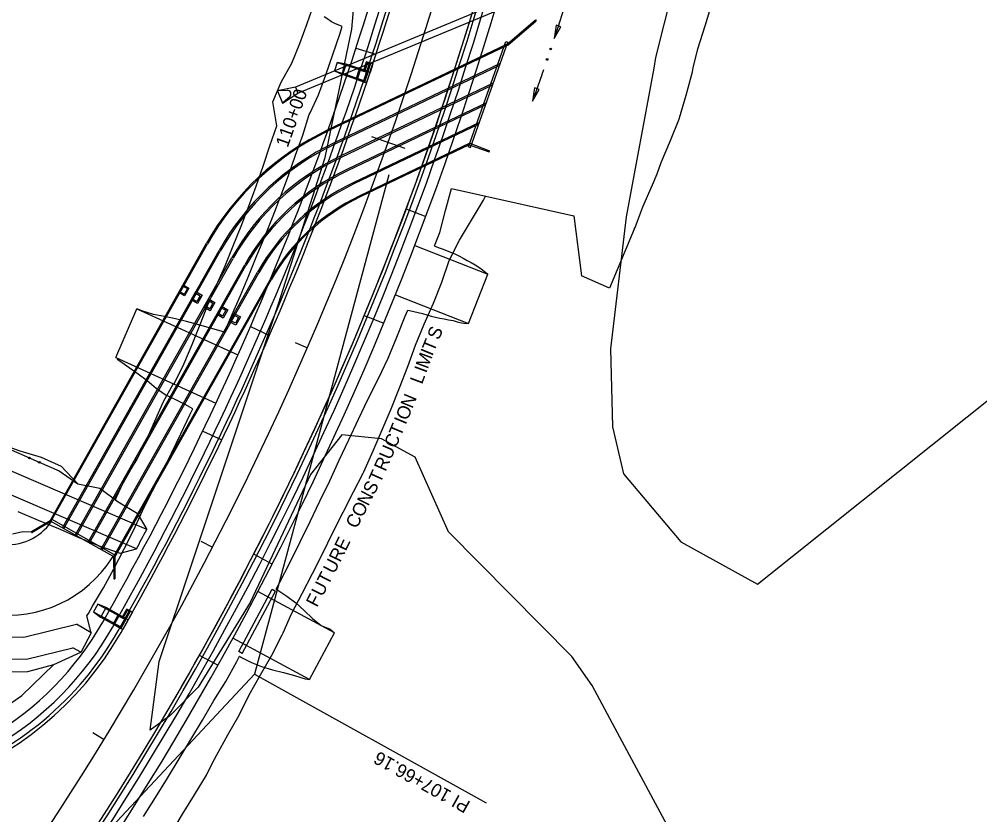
# Model space of a CAD drawing. Extents: x 979959 to 994833, y 1835619 to 1845316.
# Drawn here: x 992338.9 to 992773.9, y 1839544.2 to 1839904.5 of the extents above; entities that cross this region are included whole.
import ezdxf

# ---------------------------------------------------------------- set-up
doc = ezdxf.new("R2010")
doc.units = 0
for name, color, linetype in [('43', 7, 'Continuous'), ('Future 5 Lane Construction Limits', 7, 'Continuous'), ('R_Drainage', 7, 'Continuous'), ('R_Drainage Structure', 7, 'Continuous'), ('R_Horz Alg', 7, 'Continuous'), ('R_Horz Alg Annot', 7, 'Continuous'), ('R_Horz Alg Stationing', 7, 'Continuous'), ('R_Proposed Const Limits', 7, 'Continuous'), ('R_Proposed Road', 7, 'Continuous'), ('R_Special Ditch', 7, 'Continuous')]:
    doc.layers.add(name, color=color, linetype=linetype)

msp = doc.modelspace()

# ---------------------------------------------------------------- linework, layer by layer
at = {"layer": '43'}
for points in [[(992757.72, 1840119.83), (992738.11, 1840069.09), (992738.81, 1840062.49), (992736.34, 1840044.52), (992715.17, 1840029.12), (992686.13, 1840003.91), (992662.59, 1839979.57), (992642.9, 1839950.12), (992626.97, 1839887.14), (992626.32, 1839882.26), (992613.8, 1839815.04), (992606.68, 1839755.26), (992607.54, 1839719.92), (992612.6, 1839698.58), (992638.51, 1839667.8), (992673.28, 1839648.71), (992863.12, 1839800.14), (993015.93, 1839952.92), (993019.26, 1839956.31), (993238.87, 1840234.94)], [(992185.78, 1839043.33), (992458.22, 1839315.8), (992654.97, 1839497.41), (992609.81, 1839581.28), (992598.31, 1839602.69), (992589.06, 1839615.84), (992533.31, 1839672.31), (992518.23, 1839706.14), (992502.89, 1839714.47), (992485.04, 1839716.31), (992470.75, 1839698.39), (992443.41, 1839640.29), (992419.97, 1839601.97), (992407.15, 1839588.99), (992398.15, 1839582.55), (992402.23, 1839613.62), (992416.78, 1839656.98), (992456.27, 1839775.54), (992477.41, 1839841.95), (992489.53, 1839900.03), (992495.19, 1839966.41), (992517.56, 1840024.39), (992534.47, 1840104.68)]]:
    msp.add_lwpolyline(points, dxfattribs=at)
at = {"layer": 'Future 5 Lane Construction Limits'}
for points in [[(992382.53, 1839686.79), (992382.89, 1839688.01), (992387.01, 1839696.75), (992392.1, 1839705), (992396.43, 1839713.63), (992400.33, 1839722.48), (992404.17, 1839731.35), (992408.66, 1839739.23), (992409.16, 1839739.67), (992413.42, 1839748.35), (992417.23, 1839757.23), (992420.88, 1839766.18), (992424.29, 1839775.23), (992428.21, 1839784.06), (992432.14, 1839792.88), (992435.78, 1839801.83), (992439.37, 1839810.8), (992442.86, 1839819.8), (992446.17, 1839828.88), (992449.32, 1839838.01), (992452.45, 1839847.14), (992455.62, 1839856.26), (992453.74, 1839867.16), (992457.55, 1839876.02), (992462.39, 1839884.53), (992465.99, 1839893.49), (992469.26, 1839902.56), (992472.47, 1839911.65)], [(992407.5, 1839535.64), (992412.82, 1839544.5), (992418.27, 1839553.29), (992423.67, 1839562.1), (992426.29, 1839567.5), (992428.39, 1839571.32), (992433.32, 1839580.4), (992438.43, 1839589.37), (992443.09, 1839598.6), (992448.15, 1839607.61), (992453.31, 1839616.55), (992458.01, 1839625.74), (992458.42, 1839626.66), (992462.22, 1839635.2), (992466.97, 1839644.36), (992471.66, 1839653.55), (992476.41, 1839662.71), (992480.94, 1839671.98), (992485.56, 1839681.21), (992490.25, 1839690.4), (992494.7, 1839698.99), (992495.01, 1839699.57), (992499.21, 1839709), (992503.27, 1839718.5), (992507.27, 1839728.01), (992511.15, 1839737.58), (992514.81, 1839747.23), (992518.38, 1839756.92), (992522.31, 1839766.45), (992526.5, 1839775.88), (992530.24, 1839785.49), (992533.56, 1839795.27), (992538.34, 1839804.48), (992543.74, 1839813.49), (992549.12, 1839822.53), (992550.06, 1839824.34)]]:
    msp.add_lwpolyline(points, dxfattribs=at)
at = {"layer": 'R_Drainage'}
for p, q in [((992577.51, 1839920.96), (992463.93, 1839873.77)), ((992465.08, 1839871), (992578.66, 1839918.19)), ((992559.8, 1839893.16), (992572.72, 1839904.21)), ((992560.08, 1839892.74), (992573.04, 1839903.83)), ((992572.72, 1839904.21), (992573.04, 1839903.83)), ((992559.8, 1839893.16), (992478.65, 1839854.34)), ((992560.08, 1839892.74), (992478.86, 1839853.89)), ((992542.35, 1839846.71), (992559.19, 1839894.44)), ((992543.29, 1839846.38), (992560.14, 1839894.1)), ((992559.19, 1839894.44), (992560.14, 1839894.1)), ((992556.69, 1839884.47), (992481.45, 1839848.48)), ((992482.94, 1839884.94), (992481.65, 1839881.15)), ((992482.93, 1839884.93), (992481.65, 1839881.14)), ((992556.38, 1839883.58), (992481.77, 1839847.89)), ((992486.89, 1839884.12), (992482.93, 1839884.93)), ((992482.93, 1839884.93), (992486.72, 1839883.65)), ((992486.89, 1839884.13), (992482.94, 1839884.94)), ((992482.94, 1839884.94), (992486.73, 1839883.66)), ((992486.73, 1839883.66), (992485.44, 1839879.87)), ((992486.72, 1839883.65), (992485.44, 1839879.86)), ((992496.2, 1839880.45), (992486.72, 1839883.65)), ((992496.2, 1839880.45), (992486.73, 1839883.66)), ((992496.83, 1839880.76), (992486.89, 1839884.13)), ((992496.83, 1839880.76), (992486.89, 1839884.12)), ((992497.64, 1839884.71), (992496.36, 1839880.92)), ((992496.83, 1839880.76), (992498.12, 1839884.55)), ((992481.65, 1839881.15), (992485.28, 1839879.4)), ((992481.65, 1839881.15), (992485.44, 1839879.87)), ((992481.65, 1839881.14), (992485.28, 1839879.39)), ((992481.65, 1839881.14), (992485.44, 1839879.86)), ((992495.23, 1839876.02), (992485.28, 1839879.4)), ((992495.23, 1839876.03), (992485.28, 1839879.39)), ((992494.91, 1839876.66), (992485.44, 1839879.87)), ((992494.92, 1839876.66), (992485.44, 1839879.86)), ((992496.2, 1839880.45), (992494.91, 1839876.66)), ((992496.2, 1839880.45), (992494.92, 1839876.66)), ((992496.83, 1839880.76), (992495.23, 1839876.03)), ((992496.83, 1839880.76), (992495.23, 1839876.02)), ((992553.56, 1839875.58), (992484.3, 1839842.45)), ((992553.24, 1839874.69), (992484.64, 1839841.87)), ((992494.75, 1839876.18), (992496.17, 1839875.7)), ((992494.76, 1839876.19), (992496.18, 1839875.7)), ((992463.93, 1839873.77), (992455.83, 1839872.02)), ((992460.19, 1839872.29), (992455.83, 1839872.02)), ((992455.83, 1839872.02), (992458.13, 1839866.48)), ((992458.13, 1839866.48), (992465.08, 1839871)), ((992463.93, 1839873.77), (992465.08, 1839871)), ((992461.4, 1839869.38), (992458.13, 1839866.48)), ((992550.42, 1839866.69), (992487.22, 1839836.46)), ((992550.1, 1839865.8), (992487.53, 1839835.87)), ((992547.28, 1839857.79), (992490.12, 1839830.45)), ((992546.97, 1839856.91), (992490.48, 1839829.89)), ((992542.92, 1839848.32), (992493.06, 1839824.47)), ((992542.68, 1839847.65), (992493.28, 1839824.02)), ((992542.35, 1839846.71), (992543.29, 1839846.38)), ((992542.68, 1839847.65), (992551.64, 1839844.49)), ((992542.92, 1839848.32), (992551.81, 1839844.96)), ((992551.64, 1839844.49), (992551.81, 1839844.96)), ((992352.83, 1839677.39), (992423.72, 1839803.01)), ((992353.19, 1839677.02), (992424.16, 1839802.77)), ((992358.49, 1839674.19), (992429.38, 1839799.82)), ((992359.07, 1839673.86), (992429.95, 1839799.46)), ((992364.29, 1839670.91), (992435.21, 1839796.57)), ((992364.87, 1839670.59), (992435.77, 1839796.21)), ((992370.1, 1839667.64), (992441, 1839793.27)), ((992370.68, 1839667.31), (992441.58, 1839792.94)), ((992375.9, 1839664.36), (992446.8, 1839789.99)), ((992376.48, 1839664.03), (992447.38, 1839789.66)), ((992381.64, 1839660.97), (992452.61, 1839786.71)), ((992382.15, 1839660.84), (992453.04, 1839786.47)), ((992352.83, 1839677.39), (992344.38, 1839672.4)), ((992353.19, 1839677.02), (992344.63, 1839671.97)), ((992352.83, 1839677.39), (992382.15, 1839660.84)), ((992353.32, 1839678.26), (992382.64, 1839661.71)), ((992344.38, 1839672.4), (992344.63, 1839671.97)), ((992381.64, 1839660.97), (992381.74, 1839651.02)), ((992382.15, 1839660.84), (992382.24, 1839651.03)), ((992381.74, 1839651.02), (992382.24, 1839651.03)), ((992438.27, 1839618.18), (992453.39, 1839646.39)), ((992439.88, 1839617.32), (992455, 1839645.52)), ((992453.39, 1839646.39), (992455, 1839645.52)), ((992374.48, 1839639.66), (992372.51, 1839636.19)), ((992378.21, 1839638.12), (992374.48, 1839639.66)), ((992374.48, 1839639.66), (992377.96, 1839637.69)), ((992372.51, 1839636.19), (992375.74, 1839633.78)), ((992372.51, 1839636.19), (992375.99, 1839634.21)), ((992377.96, 1839637.69), (992375.99, 1839634.21)), ((992386.66, 1839632.75), (992377.96, 1839637.69)), ((992387.34, 1839632.94), (992378.21, 1839638.12)), ((992388.88, 1839636.66), (992386.9, 1839633.18)), ((992387.34, 1839632.94), (992389.31, 1839636.41)), ((992384.87, 1839628.59), (992375.74, 1839633.77)), ((992384.68, 1839629.27), (992375.99, 1839634.21)), ((992386.66, 1839632.75), (992384.68, 1839629.27)), ((992387.34, 1839632.94), (992384.87, 1839628.59)), ((992384.43, 1839628.84), (992385.74, 1839628.09)), ((992439.88, 1839617.32), (992438.27, 1839618.18))]:
    msp.add_line(p, q, dxfattribs=at)
for points in [[(992494.77, 1839876.18), (992497.62, 1839884.72), (992499.04, 1839884.24), (992496.19, 1839875.7)], [(992493.03, 1839882.03), (992491.45, 1839877.29), (992495.24, 1839876.02), (992496.83, 1839880.76)], [(992493.35, 1839881.4), (992492.08, 1839877.61), (992494.92, 1839876.65), (992496.19, 1839880.45)], [(992384.43, 1839628.84), (992388.88, 1839636.66), (992390.18, 1839635.92), (992385.74, 1839628.09)], [(992383.86, 1839634.91), (992381.39, 1839630.56), (992384.87, 1839628.59), (992387.34, 1839632.94)], [(992384.05, 1839634.23), (992382.07, 1839630.75), (992384.68, 1839629.27), (992386.66, 1839632.75)]]:
    msp.add_lwpolyline(points, close=True, dxfattribs=at)
for points in [[(992496.51, 1839879.82), (992498.1, 1839884.56), (992496.2, 1839885.19), (992494.93, 1839881.4)], [(992494.94, 1839881.4), (992496.22, 1839885.19), (992499.06, 1839884.23), (992497.78, 1839880.44)], [(992496.19, 1839880.45), (992497.46, 1839884.24), (992496.51, 1839884.56), (992495.24, 1839880.77)], [(992497.48, 1839884.23), (992496.54, 1839884.55), (992495.25, 1839880.77)], [(992495.24, 1839876.02), (992491.45, 1839877.29), (992493.03, 1839882.03), (992494.93, 1839881.4)], [(992494.92, 1839876.65), (992492.08, 1839877.61), (992493.35, 1839881.4), (992495.24, 1839880.77)], [(992496.17, 1839875.7), (992497.78, 1839880.44), (992496.36, 1839880.92), (992494.75, 1839876.18)], [(992496.18, 1839875.7), (992497.78, 1839880.44), (992496.36, 1839880.92), (992494.76, 1839876.19)], [(992496.19, 1839880.45), (992494.92, 1839876.65)], [(992496.83, 1839880.76), (992495.24, 1839876.02)], [(992381.03, 1839660.64), (992381.42, 1839661.25)], [(992386.84, 1839632.07), (992389.31, 1839636.41), (992387.58, 1839637.4), (992385.6, 1839633.92)], [(992385.6, 1839633.92), (992387.58, 1839637.4), (992390.18, 1839635.92), (992388.21, 1839632.44)], [(992386.66, 1839632.75), (992388.63, 1839636.23), (992387.76, 1839636.72), (992385.79, 1839633.24)], [(992388.63, 1839636.23), (992387.76, 1839636.72), (992385.79, 1839633.24)], [(992384.87, 1839628.59), (992381.39, 1839630.56), (992383.86, 1839634.91), (992385.6, 1839633.92)], [(992384.68, 1839629.27), (992382.07, 1839630.75), (992384.05, 1839634.23), (992385.79, 1839633.24)], [(992385.74, 1839628.09), (992388.21, 1839632.44), (992386.9, 1839633.18), (992384.43, 1839628.84)], [(992386.66, 1839632.75), (992384.68, 1839629.27)], [(992387.34, 1839632.94), (992384.87, 1839628.59)]]:
    msp.add_lwpolyline(points, dxfattribs=at)
for centre, radius, start, end in [((992460.29, 1839870.63), 1.67, 311.6053, 93.52), ((992532.58, 1839741.58), 125, 115.5619, 150.5619), ((992532.58, 1839741.58), 124.5, 115.5619, 150.5619), ((992532.58, 1839741.58), 118.5, 115.5619, 150.5619), ((992532.58, 1839741.58), 117.83, 115.5436, 150.5802), ((992532.58, 1839741.58), 111.83, 115.5807, 150.5431), ((992532.58, 1839741.58), 111.17, 115.551, 150.5619), ((992532.58, 1839741.58), 105.17, 115.5507, 150.5619), ((992532.58, 1839741.58), 104.5, 115.5395, 150.5619), ((992532.58, 1839741.58), 98.5, 115.5388, 150.5619), ((992532.58, 1839741.58), 97.83, 115.4914, 150.5619), ((992532.58, 1839741.58), 91.83, 115.4891, 150.5619), ((992532.58, 1839741.58), 91.33, 115.489, 150.5619), ((992333.7, 1839690.58), 24, 262.378, 325.5599), ((992333.7, 1839690.58), 56, 262.378, 327.6833)]:
    msp.add_arc(centre, radius, start, end, dxfattribs=at)
at = {"layer": 'R_Drainage Structure'}
for points in [[(992413.09, 1839784.17), (992415.7, 1839782.7), (992413.74, 1839779.22), (992411.13, 1839780.69)], [(992413.28, 1839783.49), (992415.02, 1839782.51), (992413.55, 1839779.9), (992411.81, 1839780.88)], [(992416.7, 1839777.35), (992418.83, 1839781.12), (992421.74, 1839779.49), (992419.61, 1839775.71)], [(992417.61, 1839777.6), (992419.09, 1839780.22), (992420.83, 1839779.23), (992419.35, 1839776.62)], [(992422.51, 1839774.07), (992424.64, 1839777.85), (992427.54, 1839776.21), (992425.41, 1839772.44)], [(992423.42, 1839774.33), (992424.89, 1839776.94), (992426.63, 1839775.96), (992425.16, 1839773.34)], [(992428.32, 1839770.8), (992430.45, 1839774.57), (992433.35, 1839772.93), (992431.22, 1839769.16)], [(992429.22, 1839771.05), (992430.7, 1839773.66), (992432.44, 1839772.68), (992430.97, 1839770.07)], [(992434.12, 1839767.52), (992436.25, 1839771.3), (992439.15, 1839769.66), (992437.03, 1839765.88)], [(992435.03, 1839767.77), (992436.5, 1839770.39), (992438.25, 1839769.4), (992436.77, 1839766.79)]]:
    msp.add_lwpolyline(points, close=True, dxfattribs=at)
at = {"layer": 'R_Horz Alg'}
msp.add_arc((991155.19, 1840325.41), 1432.39, 316.91039, 344.93538, dxfattribs=at)
at = {"layer": 'R_Horz Alg Annot'}
for p, q in [((992506.31, 1839834.05), (992445.45, 1839607.93)), ((992445.45, 1839607.93), (992311.88, 1839465.15))]:
    msp.add_line(p, q, dxfattribs=at)
msp.add_lwpolyline([(992445.45, 1839607.93), (992550.32, 1839549.61)], dxfattribs=at)
at = {"layer": 'R_Horz Alg Stationing'}
for points in [[(992498.4, 1839851.4), (992513.49, 1839846.08)], [(992463.9, 1839758.06), (992469.4, 1839755.68)], [(992421.14, 1839668.15), (992426.46, 1839665.39)], [(992372.2, 1839581.45), (992377.32, 1839578.32)]]:
    msp.add_lwpolyline(points, dxfattribs=at)
at = {"layer": 'R_Proposed Const Limits'}
for p, q in [((992534.58, 1839827.78), (992567.1, 1839820.56)), ((992567.1, 1839820.56), (992590.09, 1839815.46)), ((992590.09, 1839815.46), (992593.46, 1839788.31))]:
    msp.add_line(p, q, dxfattribs=at)
for points in [[(992633.87, 1839849.59), (992637.87, 1839859.7), (992637.89, 1839859.85), (992640.85, 1839870.13), (992643.71, 1839880.6), (992644.14, 1839882.53), (992646.24, 1839891.16), (992649.45, 1839901.52), (992652.61, 1839911.9)], [(992485.14, 1839901.26), (992484.12, 1839901.65), (992482.16, 1839902.45), (992480.27, 1839903.34), (992478.61, 1839904.49), (992476.95, 1839905.62)], [(992431.89, 1839762.83), (992435.11, 1839770.54), (992439.11, 1839779.43), (992442.87, 1839788.41), (992446.52, 1839797.44), (992450.26, 1839806.43), (992453.93, 1839815.46), (992457.43, 1839824.55), (992460.82, 1839833.68), (992463.99, 1839842.89), (992467.26, 1839852.06), (992470.24, 1839861.34), (992470.59, 1839862.07), (992474.43, 1839870.19), (992477.75, 1839879.35), (992480.9, 1839888.58), (992484.03, 1839897.8), (992485.14, 1839901.26)], [(992617.42, 1839809.4), (992617.74, 1839810.24), (992620.36, 1839817.16), (992621.24, 1839819.53), (992625.6, 1839829.49), (992627.81, 1839834.46), (992629.65, 1839839.56), (992633.8, 1839849.63)], [(992526.96, 1839801.8), (992529.39, 1839807.86), (992531.86, 1839817.87), (992534.58, 1839827.78)], [(992617.42, 1839809.4), (992606.18, 1839782.64), (992593.46, 1839788.31)], [(992526.96, 1839801.8), (992527.12, 1839801.74), (992528.99, 1839801.03), (992530.85, 1839800.31), (992532.71, 1839799.57), (992534.57, 1839798.83), (992536.43, 1839798.09), (992538.22, 1839797.19), (992540, 1839796.24), (992541.77, 1839795.29), (992543.55, 1839794.34), (992545.29, 1839793.32), (992547.02, 1839792.24), (992548.71, 1839791.08), (992549.44, 1839790.4), (992551.14, 1839789.06)], [(992394.87, 1839772.35), (992392.16, 1839773.38)], [(992431.89, 1839762.83), (992429.34, 1839763.57), (992424.43, 1839764.87), (992419.55, 1839766.23), (992414.67, 1839767.56), (992409.72, 1839768.76), (992404.69, 1839769.8), (992399.67, 1839770.84), (992394.87, 1839772.35)], [(992455.23, 1839646.33), (992456.91, 1839649.58), (992461.6, 1839658.68), (992466.14, 1839667.86), (992470.64, 1839677.06), (992475.09, 1839686.28), (992479.49, 1839695.52), (992483.84, 1839704.79), (992488.21, 1839714.05), (992492.55, 1839723.32), (992496.97, 1839732.56), (992501.52, 1839741.75), (992505.99, 1839750.98), (992509.83, 1839760.49), (992513.67, 1839769.99), (992514.87, 1839772.74)], [(992514.87, 1839772.74), (992515.64, 1839772.58), (992517.63, 1839772.16), (992519.61, 1839771.74), (992521.57, 1839771.26), (992523.48, 1839770.64), (992525.38, 1839770.03), (992527.35, 1839769.57), (992529.35, 1839769.18), (992531.34, 1839768.78), (992533.33, 1839768.38), (992535.33, 1839767.99), (992537.28, 1839767.48), (992539.22, 1839766.96), (992540.23, 1839766.83), (992542.35, 1839766.72)], [(992417.44, 1839728.1), (992413.98, 1839729.97), (992409.52, 1839732.24), (992404.98, 1839734.34), (992400.86, 1839737.34), (992396.89, 1839740.69), (992392.77, 1839743.7), (992388.63, 1839746.68), (992384.45, 1839749.57), (992383.19, 1839750.43)], [(992371.51, 1839626.64), (992369.5, 1839634.32), (992370.19, 1839635.37), (992372.02, 1839638.71), (992377.07, 1839647.06), (992381.77, 1839655.61), (992386.22, 1839664.3), (992390.65, 1839672.99), (992394.73, 1839681.86), (992399.03, 1839690.62), (992403.45, 1839699.3), (992407.87, 1839708), (992412.04, 1839716.81), (992416.28, 1839725.59), (992417.44, 1839728.1)], [(992329.74, 1839712.37), (992339.2, 1839709.06), (992348.82, 1839706.1), (992357.94, 1839702.02)], [(992357.94, 1839702.02), (992365.41, 1839694.05), (992375.45, 1839692.1), (992383.69, 1839685.93), (992392.36, 1839680.77), (992396.65, 1839673.46)], [(992338.28, 1839681.54), (992347.5, 1839677.68), (992356.74, 1839673.86), (992365.87, 1839669.77), (992375.14, 1839666), (992384.6, 1839662.7), (992391.95, 1839664.59)], [(992335.83, 1839671.43), (992340.49, 1839672.58), (992344.38, 1839672.4)], [(992455.23, 1839646.33), (992455.93, 1839645.99), (992460.08, 1839643.16), (992464.14, 1839640.14), (992467.97, 1839636.7), (992471.72, 1839633.11), (992475.69, 1839629.95)], [(992130.22, 1839627.14), (992133.22, 1839626.85), (992143.18, 1839625.93), (992153.14, 1839624.96), (992163.17, 1839624.52), (992173.24, 1839624.38), (992183.36, 1839624.6), (992193.46, 1839624.66), (992203.37, 1839623.37), (992213.29, 1839622.06), (992223.19, 1839620.65), (992233.08, 1839619.18), (992242.95, 1839617.51), (992252.87, 1839616.26), (992262.84, 1839615.42), (992272.77, 1839614.19), (992282.68, 1839612.82), (992292.61, 1839611.69), (992302.6, 1839610.91), (992312.58, 1839610.14), (992322.52, 1839609.02), (992342.74, 1839609.04), (992354.6, 1839612.2), (992366.85, 1839617.79)], [(992475.69, 1839629.95), (992479.7, 1839628.21), (992481.63, 1839626.68)], [(992405.97, 1839560.8), (992411.28, 1839569.55), (992416.53, 1839578.34), (992421.82, 1839587.1), (992427.02, 1839595.92), (992432.39, 1839604.64), (992437.36, 1839613.6), (992438.65, 1839616)], [(992438.65, 1839616), (992439.53, 1839615.46), (992444.02, 1839613.24), (992448.67, 1839611.34), (992453.58, 1839609.91), (992458.54, 1839608.58), (992463.5, 1839607.26), (992468.39, 1839605.78), (992470.28, 1839605.54)], [(992293.72, 1839576.08), (992322.76, 1839586.09), (992340.11, 1839598.17), (992354.6, 1839612.2)], [(992400.57, 1839552.11), (992405.97, 1839560.8)], [(992395.13, 1839543.44), (992400.57, 1839552.11)]]:
    msp.add_lwpolyline(points, dxfattribs=at)
at = {"layer": 'R_Proposed Road'}
for p, q in [((992491.38, 1839891.46), (992500.45, 1839888.61)), ((992514.17, 1839818.65), (992523.02, 1839815.17)), ((992518.06, 1839802.07), (992551.14, 1839789.06)), ((992542.35, 1839766.72), (992551.14, 1839789.06)), ((992509.27, 1839779.74), (992542.35, 1839766.72)), ((992396.65, 1839673.46), (992158.56, 1839775.63)), ((992382.68, 1839751.33), (992392.16, 1839773.38)), ((992392.16, 1839773.38), (992437.94, 1839752.46)), ((992495.13, 1839770.26), (992503.98, 1839766.78)), ((992391.95, 1839664.59), (992155.87, 1839765.9)), ((992443.59, 1839765.27), (992452.23, 1839761.33)), ((992382.68, 1839751.33), (992427.97, 1839730.63)), ((992421.98, 1839717.98), (992430.62, 1839714.03)), ((992453.45, 1839657.71), (992445.07, 1839662.2)), ((992481.63, 1839626.68), (992446.98, 1839645.29)), ((992371.51, 1839626.64), (992364.82, 1839630.49)), ((992371.51, 1839626.64), (992366.8, 1839617.7)), ((992470.28, 1839605.54), (992481.63, 1839626.68)), ((992470.28, 1839605.54), (992435.63, 1839624.14)), ((992366.85, 1839617.79), (992363.21, 1839619.88)), ((992428.84, 1839611.9), (992420.47, 1839616.39))]:
    msp.add_line(p, q, dxfattribs=at)
for points in [[(992324.64, 1839624.84), (992341.01, 1839624.69), (992364.82, 1839630.49)], [(992323.31, 1839614.93), (992342.11, 1839614.75), (992363.21, 1839619.88)]]:
    msp.add_lwpolyline(points, dxfattribs=at)
for centre, radius, start, end in [((991155.19, 1840325.41), 1404.89, 330.39897, 344.93538), ((991155.19, 1840325.41), 1409.89, 330.39897, 344.93538), ((991155.19, 1840325.41), 1412.89, 330.39897, 344.93538), ((991155.19, 1840325.41), 1414.39, 330.39897, 344.93538), ((991155.19, 1840325.41), 1450.39, 316.91039, 344.93538), ((991155.19, 1840325.41), 1450.39, 329.86783, 344.93538), ((991155.19, 1840325.41), 1451.89, 316.91039, 344.93538), ((991155.19, 1840325.41), 1454.89, 316.91039, 344.93538), ((991155.19, 1840325.41), 1459.89, 316.91039, 344.93538), ((991155.19, 1840325.41), 1402.23, 331.88392, 332.2939), ((992254.56, 1839700.85), 140.5, 300.4844, 330.399), ((992254.56, 1839700.85), 150, 247.297, 330.399), ((992254.56, 1839700.85), 148.5, 289.5442, 330.399), ((992254.56, 1839700.85), 145.5, 300.2773, 330.399)]:
    msp.add_arc(centre, radius, start, end, dxfattribs=at)
at = {"layer": 'R_Special Ditch'}
for p, q in [((992582.07, 1839901.8), (992581.14, 1839895.78)), ((992581.14, 1839895.78), (992584.08, 1839901.12)), ((992584.08, 1839901.12), (992582.07, 1839901.8)), ((992572.28, 1839873.42), (992571.28, 1839867.41)), ((992571.28, 1839867.41), (992574.27, 1839872.72)), ((992574.27, 1839872.72), (992572.28, 1839873.42))]:
    msp.add_line(p, q, dxfattribs=at)
for points in [[(992585.71, 1839910.07), (992585.35, 1839908.89), (992582.83, 1839900.77), (992582.23, 1839898.97), (992581.14, 1839895.78)], [(992576.26, 1839881.56), (992575.52, 1839879.44), (992575.48, 1839879.3), (992572.01, 1839869.49)], [(992576.27, 1839881.6), (992576.26, 1839881.56)], [(992151.84, 1839786.67), (992164.61, 1839784.01), (992173.77, 1839780), (992182.94, 1839776), (992192.1, 1839771.99), (992201.26, 1839767.99), (992210.43, 1839763.98), (992219.59, 1839759.98), (992228.75, 1839755.98), (992237.92, 1839751.97), (992247.08, 1839747.97), (992256.25, 1839743.96), (992265.41, 1839739.96), (992274.57, 1839735.96), (992283.74, 1839731.95), (992292.9, 1839727.95), (992302.06, 1839723.94), (992311.23, 1839719.94), (992320.39, 1839715.94), (992329.55, 1839711.93), (992338.72, 1839707.93), (992347.88, 1839703.92), (992357.04, 1839699.92), (992365.41, 1839694.05)], [(992338.92, 1839707.84), (992338.88, 1839707.85)]]:
    msp.add_lwpolyline(points, dxfattribs=at)
for centre in [(992579.57, 1839891.03), (992577.94, 1839886.29), (992343.47, 1839705.81), (992348.06, 1839703.8)]:
    msp.add_circle(centre, 0.375, dxfattribs=at)

# ---------------------------------------------------------------- texts
at = {"layer": 'Future 5 Lane Construction Limits'}
for s, rotation, p in [('S', 67.5888, (992528.93, 1839758.9)), ('T', 67.5888, (992526.69, 1839753.49)), ('M', 69.7899, (992523.87, 1839745.81)), ('I', 67.5888, (992525.94, 1839751.65)), ('I', 69.7899, (992523.19, 1839743.95)), ('L', 69.2384, (992521.26, 1839738.86)), ('N', 67.907, (992516.92, 1839727.87)), ('O', 67.907, (992514.72, 1839722.45)), ('I', 67.2392, (992513.9, 1839720.56)), ('T', 67.2392, (992511.63, 1839715.16)), ('C', 66.8462, (992509.39, 1839709.91)), ('U', 66.8462, (992507.12, 1839704.61)), ('R', 66.0071, (992504.77, 1839699.35)), ('T', 66.0071, (992502.39, 1839694)), ('S', 62.5655, (992499.51, 1839688.7)), ('N', 63.0082, (992496.93, 1839683.7)), ('O', 63.0082, (992494.28, 1839678.48)), ('C', 63.4037, (992491.75, 1839673.45)), ('E', 63.91, (992486.71, 1839663.3)), ('R', 63.91, (992484.22, 1839658.21)), ('U', 62.5948, (992481.49, 1839652.97)), ('T', 62.5948, (992478.8, 1839647.77)), ('U', 62.9693, (992476.21, 1839642.67)), ('F', 62.9693, (992473.76, 1839637.87))]:
    msp.add_text(s, height=6, rotation=rotation, dxfattribs=at).set_placement(p)
at = {"layer": 'R_Horz Alg Annot'}
msp.add_text('PI 107+66.16', height=6, rotation=150.9229, dxfattribs=at).set_placement((992543.62, 1839549.91))
at = {"layer": 'R_Horz Alg Stationing'}
msp.add_text('110+00', height=6, rotation=70.5626, dxfattribs=at).set_placement((992460.47, 1839846.08))

doc.saveas('drawing.dxf')
